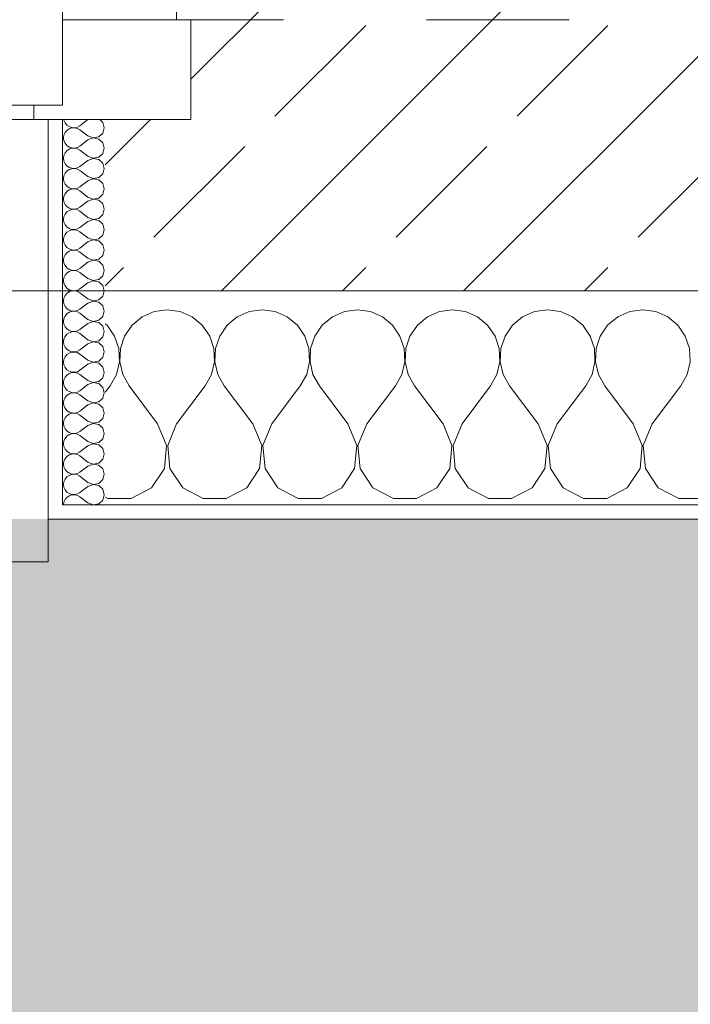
# Model space of a CAD drawing. Header units: metres. Extents: x -3.6 to 90.7, y -11.1 to 18.
# Tile 563 of 656: x 53.83 to 54.3, y -0.495 to 0.195. Entities that reach past the tile are written whole.
import ezdxf

# ---------------------------------------------------------------- set-up
doc = ezdxf.new("R2010")
doc.units = ezdxf.units.M
doc.header["$MEASUREMENT"] = 0
doc.linetypes.add('Strichlinie eng', pattern=[0.115, 0.075, -0.04])
doc.linetypes.add('Untersicht', pattern=[0.1, 0.075, -0.025])
for name, color, linetype in [('152 - Bemaßung_ Beschriftung.Ausbau', 7, 'Continuous'), ('302 - Elemente.Schraffur', 7, 'Continuous'), ('603 - Struktur.Bodenplatte_ Decke Roh', 7, 'Continuous'), ('604 - Struktur.Wand Aussen', 7, 'Continuous'), ('Neubau_653 - Abdeckung.TB Verkofferung', 7, 'Continuous')]:
    doc.layers.add(name, color=color, linetype=linetype)
doc.styles.add('ERSTELLTER_STIL_2', font='txt')
doc.dimstyles.new('ERSTELLTER_STIL__1', dxfattribs={"dimtxt": 0.1, "dimasz": 0.0532, "dimexe": 0.18, "dimexo": 0.0625, "dimgap": 0, "dimtad": 1, "dimzin": 0, "dimdsep": 46, "dimtxsty": 'ERSTELLTER_STIL_2', "dimblk": 'ARROWHEAD_2', "dimblk1": 'ARROWHEAD_2', "dimblk2": 'ARROWHEAD_2', "dimcen": 0.09, "dimse1": 1, "dimse2": 1, "dimclrd": 7, "dimclre": 7, "dimclrt": 7, "dimazin": 0, "dimtfac": 1, "dimtdec": 4, "dimtmove": 0, "dimatfit": 3, "dimfxl": 1, "dimtolj": 1, "dimtzin": 0, "dimarcsym": 0})
doc.dimstyles.new('ERSTELLTER_STIL__2', dxfattribs={"dimtxt": 0.1, "dimasz": 0.0532, "dimexe": 0.18, "dimexo": 0.0625, "dimgap": 0, "dimtad": 1, "dimzin": 0, "dimdsep": 46, "dimtxsty": 'ERSTELLTER_STIL_2', "dimblk": 'ARROWHEAD_2', "dimblk1": 'ARROWHEAD_2', "dimblk2": 'ARROWHEAD_2', "dimcen": 0.09, "dimse1": 1, "dimse2": 1, "dimclrd": 7, "dimclre": 7, "dimclrt": 7, "dimazin": 0, "dimtfac": 1, "dimtdec": 4, "dimtmove": 2, "dimatfit": 3, "dimfxl": 1, "dimtolj": 1, "dimtzin": 0, "dimarcsym": 0})
doc.dimstyles.new('ERSTELLTER_STIL__3', dxfattribs={"dimtxt": 0.1, "dimasz": 0.0532, "dimexe": 0.18, "dimexo": 0.0625, "dimgap": 0, "dimtad": 1, "dimtih": 1, "dimtoh": 1, "dimzin": 0, "dimdsep": 46, "dimtxsty": 'ERSTELLTER_STIL_2', "dimblk": 'ARROWHEAD_2', "dimblk1": 'ARROWHEAD_2', "dimblk2": 'ARROWHEAD_2', "dimcen": 0.09, "dimse1": 1, "dimse2": 1, "dimclrd": 7, "dimclre": 7, "dimclrt": 7, "dimazin": 0, "dimtfac": 1, "dimtdec": 4, "dimtmove": 0, "dimatfit": 3, "dimfxl": 1, "dimtolj": 1, "dimtzin": 0, "dimarcsym": 0})
pattern_1 = [(0, (0, 0), (0, 0.08660254), [0, -0.05]), (0, (0.025, 0.0433), (0, 0.08660254), [0, -0.05])]

# ---------------------------------------------------------------- blocks, each defined once
blk = doc.blocks.new('*X87')
at = {"layer": '604 - Struktur.Wand Aussen', "color": 7, "linetype": 'Continuous', "lineweight": 5}
for p, q in [((53.91581, -0.01331), (53.90873, -0.01918)), ((53.92422, -0.0096), (53.91581, -0.01331)), ((53.93333, -0.00833), (53.92422, -0.0096)), ((53.94244, -0.0096), (53.93333, -0.00833)), ((53.95086, -0.01331), (53.94244, -0.0096)), ((53.95794, -0.01918), (53.95086, -0.01331)), ((53.98248, -0.01331), (53.97539, -0.01918)), ((53.99089, -0.0096), (53.98248, -0.01331)), ((54, -0.00833), (53.99089, -0.0096)), ((54.00911, -0.0096), (54, -0.00833)), ((54.01752, -0.01331), (54.00911, -0.0096)), ((54.02461, -0.01918), (54.01752, -0.01331)), ((54.04914, -0.01331), (54.04206, -0.01918)), ((54.05756, -0.0096), (54.04914, -0.01331)), ((54.06667, -0.00833), (54.05756, -0.0096)), ((54.07578, -0.0096), (54.06667, -0.00833)), ((54.08419, -0.01331), (54.07578, -0.0096)), ((54.09127, -0.01918), (54.08419, -0.01331)), ((54.11581, -0.01331), (54.10873, -0.01918)), ((54.12422, -0.0096), (54.11581, -0.01331)), ((54.13333, -0.00833), (54.12422, -0.0096)), ((54.14244, -0.0096), (54.13333, -0.00833)), ((54.15086, -0.01331), (54.14244, -0.0096)), ((54.15794, -0.01918), (54.15086, -0.01331)), ((54.18248, -0.01331), (54.17539, -0.01918)), ((54.19089, -0.0096), (54.18248, -0.01331)), ((54.2, -0.00833), (54.19089, -0.0096)), ((54.20911, -0.0096), (54.2, -0.00833)), ((54.21752, -0.01331), (54.20911, -0.0096)), ((54.22461, -0.01918), (54.21752, -0.01331)), ((54.24914, -0.01331), (54.24206, -0.01918)), ((54.25756, -0.0096), (54.24914, -0.01331)), ((54.26667, -0.00833), (54.25756, -0.0096)), ((54.27578, -0.0096), (54.26667, -0.00833)), ((54.28419, -0.01331), (54.27578, -0.0096)), ((54.29127, -0.01918), (54.28419, -0.01331)), ((53.89127, -0.01918), (53.89, -0.01813)), ((53.89648, -0.02676), (53.89127, -0.01918)), ((53.90873, -0.01918), (53.90352, -0.02676)), ((53.96315, -0.02676), (53.95794, -0.01918)), ((53.97539, -0.01918), (53.97019, -0.02676)), ((54.02981, -0.02676), (54.02461, -0.01918)), ((54.04206, -0.01918), (54.03685, -0.02676)), ((54.09648, -0.02676), (54.09127, -0.01918)), ((54.10873, -0.01918), (54.10352, -0.02676)), ((54.16315, -0.02676), (54.15794, -0.01918)), ((54.17539, -0.01918), (54.17019, -0.02676)), ((54.22981, -0.02676), (54.22461, -0.01918)), ((54.24206, -0.01918), (54.23685, -0.02676)), ((54.29648, -0.02676), (54.29127, -0.01918)), ((53.89942, -0.03547), (53.89648, -0.02676)), ((53.90352, -0.02676), (53.90058, -0.03547)), ((53.96609, -0.03547), (53.96315, -0.02676)), ((53.97019, -0.02676), (53.96725, -0.03547)), ((54.03275, -0.03547), (54.02981, -0.02676)), ((54.03685, -0.02676), (54.03391, -0.03547)), ((54.09942, -0.03547), (54.09648, -0.02676)), ((54.10352, -0.02676), (54.10058, -0.03547)), ((54.16609, -0.03547), (54.16315, -0.02676)), ((54.17019, -0.02676), (54.16725, -0.03547)), ((54.23275, -0.03547), (54.22981, -0.02676)), ((54.23685, -0.02676), (54.23391, -0.03547)), ((54.29942, -0.03547), (54.29648, -0.02676)), ((53.89987, -0.04466), (53.89942, -0.03547)), ((53.90058, -0.03547), (53.90013, -0.04466)), ((53.96653, -0.04466), (53.96609, -0.03547)), ((53.96725, -0.03547), (53.9668, -0.04466)), ((54.0332, -0.04466), (54.03275, -0.03547)), ((54.03391, -0.03547), (54.03347, -0.04466)), ((54.09987, -0.04466), (54.09942, -0.03547)), ((54.10058, -0.03547), (54.10013, -0.04466)), ((54.16653, -0.04466), (54.16609, -0.03547)), ((54.16725, -0.03547), (54.1668, -0.04466)), ((54.2332, -0.04466), (54.23275, -0.03547)), ((54.23391, -0.03547), (54.23347, -0.04466)), ((54.29987, -0.04466), (54.29942, -0.03547)), ((53.89778, -0.05362), (53.89987, -0.04466)), ((53.90013, -0.04466), (53.90222, -0.05362)), ((53.96445, -0.05362), (53.96653, -0.04466)), ((53.9668, -0.04466), (53.96888, -0.05362)), ((54.03112, -0.05362), (54.0332, -0.04466)), ((54.03347, -0.04466), (54.03555, -0.05362)), ((54.09778, -0.05362), (54.09987, -0.04466)), ((54.10013, -0.04466), (54.10222, -0.05362)), ((54.16445, -0.05362), (54.16653, -0.04466)), ((54.1668, -0.04466), (54.16888, -0.05362)), ((54.23112, -0.05362), (54.2332, -0.04466)), ((54.23347, -0.04466), (54.23555, -0.05362)), ((54.29778, -0.05362), (54.29987, -0.04466)), ((53.89333, -0.06167), (53.89778, -0.05362)), ((53.90222, -0.05362), (53.90667, -0.06167)), ((53.96, -0.06167), (53.96445, -0.05362)), ((53.96888, -0.05362), (53.97333, -0.06167)), ((54.02667, -0.06167), (54.03112, -0.05362)), ((54.03555, -0.05362), (54.04, -0.06167)), ((54.09333, -0.06167), (54.09778, -0.05362)), ((54.10222, -0.05362), (54.10667, -0.06167)), ((54.16, -0.06167), (54.16445, -0.05362)), ((54.16888, -0.05362), (54.17333, -0.06167)), ((54.22667, -0.06167), (54.23112, -0.05362)), ((54.23555, -0.05362), (54.24, -0.06167)), ((54.29333, -0.06167), (54.29778, -0.05362)), ((53.89, -0.06611), (53.89333, -0.06167)), ((53.92667, -0.08833), (53.90667, -0.06167)), ((53.94, -0.08833), (53.96, -0.06167)), ((53.99333, -0.08833), (53.97333, -0.06167)), ((54.00667, -0.08833), (54.02667, -0.06167)), ((54.06, -0.08833), (54.04, -0.06167)), ((54.07333, -0.08833), (54.09333, -0.06167)), ((54.12667, -0.08833), (54.10667, -0.06167)), ((54.14, -0.08833), (54.16, -0.06167)), ((54.19333, -0.08833), (54.17333, -0.06167)), ((54.20667, -0.08833), (54.22667, -0.06167)), ((54.26, -0.08833), (54.24, -0.06167)), ((54.27333, -0.08833), (54.29333, -0.06167)), ((53.93295, -0.1033), (53.92667, -0.08833)), ((53.94, -0.08833), (53.93371, -0.1033)), ((53.99962, -0.1033), (53.99333, -0.08833)), ((54.00667, -0.08833), (54.00038, -0.1033)), ((54.06629, -0.1033), (54.06, -0.08833)), ((54.07333, -0.08833), (54.06705, -0.1033)), ((54.13295, -0.1033), (54.12667, -0.08833)), ((54.14, -0.08833), (54.13371, -0.1033)), ((54.19962, -0.1033), (54.19333, -0.08833)), ((54.20667, -0.08833), (54.20038, -0.1033)), ((54.26629, -0.1033), (54.26, -0.08833)), ((54.27333, -0.08833), (54.26705, -0.1033)), ((53.93142, -0.11947), (53.93295, -0.1033)), ((53.93371, -0.1033), (53.93525, -0.11947)), ((53.99808, -0.11947), (53.99962, -0.1033)), ((54.00038, -0.1033), (54.00192, -0.11947)), ((54.06475, -0.11947), (54.06629, -0.1033)), ((54.06705, -0.1033), (54.06858, -0.11947)), ((54.13142, -0.11947), (54.13295, -0.1033)), ((54.13371, -0.1033), (54.13525, -0.11947)), ((54.19808, -0.11947), (54.19962, -0.1033)), ((54.20038, -0.1033), (54.20192, -0.11947)), ((54.26475, -0.11947), (54.26629, -0.1033)), ((54.26705, -0.1033), (54.26858, -0.11947)), ((53.92243, -0.13299), (53.93142, -0.11947)), ((53.93525, -0.11947), (53.94424, -0.13299)), ((53.9891, -0.13299), (53.99808, -0.11947)), ((54.00192, -0.11947), (54.0109, -0.13299)), ((54.05576, -0.13299), (54.06475, -0.11947)), ((54.06858, -0.11947), (54.07757, -0.13299)), ((54.12243, -0.13299), (54.13142, -0.11947)), ((54.13525, -0.11947), (54.14424, -0.13299)), ((54.1891, -0.13299), (54.19808, -0.11947)), ((54.20192, -0.11947), (54.2109, -0.13299)), ((54.25576, -0.13299), (54.26475, -0.11947)), ((54.26858, -0.11947), (54.27757, -0.13299)), ((53.90812, -0.14066), (53.92243, -0.13299)), ((53.94424, -0.13299), (53.95855, -0.14066)), ((53.97479, -0.14066), (53.9891, -0.13299)), ((54.0109, -0.13299), (54.02521, -0.14066)), ((54.04145, -0.14066), (54.05576, -0.13299)), ((54.07757, -0.13299), (54.09188, -0.14066)), ((54.10812, -0.14066), (54.12243, -0.13299)), ((54.14424, -0.13299), (54.15855, -0.14066)), ((54.17479, -0.14066), (54.1891, -0.13299)), ((54.2109, -0.13299), (54.22521, -0.14066)), ((54.24145, -0.14066), (54.25576, -0.13299)), ((54.27757, -0.13299), (54.29188, -0.14066)), ((53.89, -0.13965), (53.89188, -0.14066)), ((53.89188, -0.14066), (53.90812, -0.14066)), ((53.95855, -0.14066), (53.97479, -0.14066)), ((54.02521, -0.14066), (54.04145, -0.14066)), ((54.09188, -0.14066), (54.10812, -0.14066)), ((54.15855, -0.14066), (54.17479, -0.14066)), ((54.22521, -0.14066), (54.24145, -0.14066)), ((54.29188, -0.14066), (54.30812, -0.14066))]:
    blk.add_line(p, q, dxfattribs=at)
blk = doc.blocks.new('*X120')
at = {"layer": '604 - Struktur.Wand Aussen', "color": 7, "linetype": 'Continuous', "lineweight": 5}
for p, q in [((53.86091, 0.125), (53.86099, 0.12448)), ((53.86099, 0.12448), (53.86178, 0.12267)), ((53.87786, 0.125), (53.87214, 0.12071)), ((53.88822, 0.12304), (53.88608, 0.125)), ((53.86178, 0.12267), (53.86304, 0.12116)), ((53.86304, 0.11742), (53.86178, 0.1159)), ((53.86304, 0.12116), (53.86466, 0.12004)), ((53.86466, 0.11853), (53.86304, 0.11742)), ((53.86466, 0.12004), (53.86653, 0.11941)), ((53.86653, 0.11916), (53.86466, 0.11853)), ((53.86653, 0.11941), (53.8685, 0.11931)), ((53.8685, 0.11926), (53.86653, 0.11916)), ((53.8685, 0.11931), (53.87042, 0.11976)), ((53.87042, 0.11881), (53.8685, 0.11926)), ((53.87042, 0.11976), (53.87214, 0.12071)), ((53.87214, 0.11786), (53.87042, 0.11881)), ((53.87786, 0.11357), (53.87214, 0.11786)), ((53.88929, 0.11929), (53.88822, 0.12304)), ((53.88822, 0.11553), (53.88929, 0.11929)), ((53.86099, 0.11409), (53.86071, 0.11214)), ((53.86071, 0.11214), (53.86099, 0.11019)), ((53.86178, 0.1159), (53.86099, 0.11409)), ((53.87786, 0.11071), (53.87214, 0.10643)), ((53.87786, 0.11357), (53.8815, 0.11217)), ((53.8815, 0.11211), (53.87786, 0.11071)), ((53.8815, 0.11217), (53.88534, 0.1129)), ((53.88534, 0.11139), (53.8815, 0.11211)), ((53.88534, 0.1129), (53.88822, 0.11553)), ((53.88822, 0.10876), (53.88534, 0.11139)), ((53.86099, 0.11019), (53.86178, 0.10839)), ((53.86178, 0.10839), (53.86304, 0.10687)), ((53.86304, 0.10687), (53.86466, 0.10575)), ((53.86466, 0.10425), (53.86304, 0.10313)), ((53.86466, 0.10575), (53.86653, 0.10512)), ((53.86653, 0.10488), (53.86466, 0.10425)), ((53.86653, 0.10512), (53.8685, 0.10503)), ((53.8685, 0.10497), (53.86653, 0.10488)), ((53.8685, 0.10503), (53.87042, 0.10547)), ((53.87042, 0.10453), (53.8685, 0.10497)), ((53.87042, 0.10547), (53.87214, 0.10643)), ((53.87214, 0.10357), (53.87042, 0.10453)), ((53.87786, 0.09929), (53.87214, 0.10357)), ((53.88929, 0.105), (53.88822, 0.10876)), ((53.88822, 0.10124), (53.88929, 0.105)), ((53.86099, 0.09981), (53.86071, 0.09786)), ((53.86071, 0.09786), (53.86099, 0.09591)), ((53.86178, 0.10161), (53.86099, 0.09981)), ((53.86304, 0.10313), (53.86178, 0.10161)), ((53.87786, 0.09929), (53.8815, 0.09789)), ((53.8815, 0.09783), (53.87786, 0.09643)), ((53.8815, 0.09789), (53.88534, 0.09861)), ((53.88534, 0.0971), (53.8815, 0.09783)), ((53.88534, 0.09861), (53.88822, 0.10124)), ((53.88822, 0.09447), (53.88534, 0.0971)), ((53.86099, 0.09591), (53.86178, 0.0941)), ((53.86178, 0.0941), (53.86304, 0.09258)), ((53.86304, 0.09258), (53.86466, 0.09147)), ((53.86466, 0.08996), (53.86304, 0.08884)), ((53.86466, 0.09147), (53.86653, 0.09084)), ((53.86653, 0.09059), (53.86466, 0.08996)), ((53.86653, 0.09084), (53.8685, 0.09074)), ((53.8685, 0.09069), (53.86653, 0.09059)), ((53.8685, 0.09074), (53.87042, 0.09119)), ((53.87042, 0.09024), (53.8685, 0.09069)), ((53.87042, 0.09119), (53.87214, 0.09214)), ((53.87214, 0.08929), (53.87042, 0.09024)), ((53.87786, 0.09643), (53.87214, 0.09214)), ((53.88929, 0.09071), (53.88822, 0.09447)), ((53.88822, 0.08696), (53.88929, 0.09071)), ((53.86099, 0.08552), (53.86071, 0.08357)), ((53.86071, 0.08357), (53.86099, 0.08162)), ((53.86178, 0.08733), (53.86099, 0.08552)), ((53.86304, 0.08884), (53.86178, 0.08733)), ((53.87786, 0.085), (53.87214, 0.08929)), ((53.87786, 0.085), (53.8815, 0.0836)), ((53.8815, 0.08354), (53.87786, 0.08214)), ((53.8815, 0.0836), (53.88534, 0.08433)), ((53.88534, 0.08282), (53.8815, 0.08354)), ((53.88534, 0.08433), (53.88822, 0.08696)), ((53.88822, 0.08018), (53.88534, 0.08282)), ((53.86099, 0.08162), (53.86178, 0.07982)), ((53.86178, 0.07982), (53.86304, 0.0783)), ((53.86304, 0.0783), (53.86466, 0.07718)), ((53.86466, 0.07718), (53.86653, 0.07655)), ((53.86653, 0.0763), (53.86466, 0.07567)), ((53.86653, 0.07655), (53.8685, 0.07646)), ((53.8685, 0.0764), (53.86653, 0.0763)), ((53.8685, 0.07646), (53.87042, 0.0769)), ((53.87042, 0.07595), (53.8685, 0.0764)), ((53.87042, 0.0769), (53.87214, 0.07786)), ((53.87214, 0.075), (53.87042, 0.07595)), ((53.87786, 0.08214), (53.87214, 0.07786)), ((53.88929, 0.07643), (53.88822, 0.08018)), ((53.88822, 0.07267), (53.88929, 0.07643)), ((53.86099, 0.07124), (53.86071, 0.06929)), ((53.86071, 0.06929), (53.86099, 0.06733)), ((53.86178, 0.07304), (53.86099, 0.07124)), ((53.86304, 0.07456), (53.86178, 0.07304)), ((53.86466, 0.07567), (53.86304, 0.07456)), ((53.87786, 0.07071), (53.87214, 0.075)), ((53.87786, 0.07071), (53.8815, 0.06931)), ((53.8815, 0.06926), (53.87786, 0.06786)), ((53.8815, 0.06931), (53.88534, 0.07004)), ((53.88534, 0.06853), (53.8815, 0.06926)), ((53.88534, 0.07004), (53.88822, 0.07267)), ((53.86099, 0.06733), (53.86178, 0.06553)), ((53.86178, 0.06553), (53.86304, 0.06401)), ((53.86304, 0.06401), (53.86466, 0.0629)), ((53.86466, 0.0629), (53.86653, 0.06227)), ((53.86653, 0.06227), (53.8685, 0.06217)), ((53.8685, 0.06211), (53.86653, 0.06202)), ((53.8685, 0.06217), (53.87042, 0.06262)), ((53.87042, 0.06167), (53.8685, 0.06211)), ((53.87042, 0.06262), (53.87214, 0.06357)), ((53.87786, 0.06786), (53.87214, 0.06357)), ((53.88822, 0.0659), (53.88534, 0.06853)), ((53.88929, 0.06214), (53.88822, 0.0659)), ((53.88822, 0.05839), (53.88929, 0.06214)), ((53.86099, 0.05695), (53.86071, 0.055)), ((53.86178, 0.05876), (53.86099, 0.05695)), ((53.86304, 0.06027), (53.86178, 0.05876)), ((53.86466, 0.06139), (53.86304, 0.06027)), ((53.86653, 0.06202), (53.86466, 0.06139)), ((53.87214, 0.06071), (53.87042, 0.06167)), ((53.87786, 0.05643), (53.87214, 0.06071)), ((53.87786, 0.05643), (53.8815, 0.05503)), ((53.8815, 0.05503), (53.88534, 0.05575)), ((53.88534, 0.05575), (53.88822, 0.05839)), ((53.86071, 0.055), (53.86099, 0.05305)), ((53.86099, 0.05305), (53.86178, 0.05124)), ((53.86178, 0.05124), (53.86304, 0.04973)), ((53.86304, 0.04973), (53.86466, 0.04861)), ((53.86466, 0.04861), (53.86653, 0.04798)), ((53.8685, 0.04789), (53.87042, 0.04833)), ((53.87042, 0.04833), (53.87214, 0.04929)), ((53.87786, 0.05357), (53.87214, 0.04929)), ((53.8815, 0.05497), (53.87786, 0.05357)), ((53.88534, 0.05425), (53.8815, 0.05497)), ((53.88822, 0.05161), (53.88534, 0.05425)), ((53.88929, 0.04786), (53.88822, 0.05161)), ((53.86099, 0.04267), (53.86071, 0.04071)), ((53.86178, 0.04447), (53.86099, 0.04267)), ((53.86304, 0.04599), (53.86178, 0.04447)), ((53.86466, 0.0471), (53.86304, 0.04599)), ((53.86653, 0.04773), (53.86466, 0.0471)), ((53.86653, 0.04798), (53.8685, 0.04789)), ((53.8685, 0.04783), (53.86653, 0.04773)), ((53.87042, 0.04738), (53.8685, 0.04783)), ((53.87214, 0.04643), (53.87042, 0.04738)), ((53.87786, 0.04214), (53.87214, 0.04643)), ((53.87786, 0.04214), (53.8815, 0.04074)), ((53.8815, 0.04074), (53.88534, 0.04147)), ((53.88534, 0.04147), (53.88822, 0.0441)), ((53.88822, 0.0441), (53.88929, 0.04786)), ((53.86071, 0.04071), (53.86099, 0.03876)), ((53.86099, 0.03876), (53.86178, 0.03696)), ((53.86178, 0.03696), (53.86304, 0.03544)), ((53.86304, 0.03544), (53.86466, 0.03433)), ((53.87042, 0.03405), (53.87214, 0.035)), ((53.87786, 0.03929), (53.87214, 0.035)), ((53.8815, 0.04069), (53.87786, 0.03929)), ((53.88534, 0.03996), (53.8815, 0.04069)), ((53.88822, 0.03733), (53.88534, 0.03996)), ((53.88929, 0.03357), (53.88822, 0.03733)), ((53.86099, 0.02838), (53.86071, 0.02643)), ((53.86178, 0.03018), (53.86099, 0.02838)), ((53.86304, 0.0317), (53.86178, 0.03018)), ((53.86466, 0.03282), (53.86304, 0.0317)), ((53.86466, 0.03433), (53.86653, 0.0337)), ((53.86653, 0.03345), (53.86466, 0.03282)), ((53.86653, 0.0337), (53.8685, 0.0336)), ((53.8685, 0.03354), (53.86653, 0.03345)), ((53.8685, 0.0336), (53.87042, 0.03405)), ((53.87042, 0.0331), (53.8685, 0.03354)), ((53.87214, 0.03214), (53.87042, 0.0331)), ((53.87786, 0.02786), (53.87214, 0.03214)), ((53.87786, 0.02786), (53.8815, 0.02646)), ((53.88534, 0.02718), (53.88822, 0.02982)), ((53.88822, 0.02982), (53.88929, 0.03357)), ((53.86071, 0.02643), (53.86099, 0.02448)), ((53.86099, 0.02448), (53.86178, 0.02267)), ((53.86178, 0.02267), (53.86304, 0.02116)), ((53.86304, 0.02116), (53.86466, 0.02004)), ((53.87042, 0.01976), (53.87214, 0.02071)), ((53.87786, 0.025), (53.87214, 0.02071)), ((53.8815, 0.0264), (53.87786, 0.025)), ((53.8815, 0.02646), (53.88534, 0.02718)), ((53.88534, 0.02567), (53.8815, 0.0264)), ((53.88822, 0.02304), (53.88534, 0.02567)), ((53.88929, 0.01929), (53.88822, 0.02304)), ((53.86099, 0.01409), (53.86071, 0.01214)), ((53.86178, 0.0159), (53.86099, 0.01409)), ((53.86304, 0.01742), (53.86178, 0.0159)), ((53.86466, 0.01853), (53.86304, 0.01742)), ((53.86466, 0.02004), (53.86653, 0.01941)), ((53.86653, 0.01916), (53.86466, 0.01853)), ((53.86653, 0.01941), (53.8685, 0.01931)), ((53.8685, 0.01926), (53.86653, 0.01916)), ((53.8685, 0.01931), (53.87042, 0.01976)), ((53.87042, 0.01881), (53.8685, 0.01926)), ((53.87214, 0.01786), (53.87042, 0.01881)), ((53.87786, 0.01357), (53.87214, 0.01786)), ((53.88534, 0.0129), (53.88822, 0.01553)), ((53.88822, 0.01553), (53.88929, 0.01929)), ((53.86071, 0.01214), (53.86099, 0.01019)), ((53.86099, 0.01019), (53.86178, 0.00839)), ((53.86178, 0.00839), (53.86304, 0.00687)), ((53.87786, 0.01071), (53.87214, 0.00643)), ((53.87786, 0.01357), (53.8815, 0.01217)), ((53.8815, 0.01211), (53.87786, 0.01071)), ((53.8815, 0.01217), (53.88534, 0.0129)), ((53.88534, 0.01139), (53.8815, 0.01211)), ((53.88822, 0.00876), (53.88534, 0.01139)), ((53.88929, 0.005), (53.88822, 0.00876)), ((53.86178, 0.00161), (53.86099, -0.00019)), ((53.86304, 0.00313), (53.86178, 0.00161)), ((53.86304, 0.00687), (53.86466, 0.00575)), ((53.86466, 0.00425), (53.86304, 0.00313)), ((53.86466, 0.00575), (53.86653, 0.00512)), ((53.86653, 0.00488), (53.86466, 0.00425)), ((53.86653, 0.00512), (53.8685, 0.00503)), ((53.8685, 0.00497), (53.86653, 0.00488)), ((53.8685, 0.00503), (53.87042, 0.00547)), ((53.87042, 0.00453), (53.8685, 0.00497)), ((53.87042, 0.00547), (53.87214, 0.00643)), ((53.87214, 0.00357), (53.87042, 0.00453)), ((53.87786, -0.00071), (53.87214, 0.00357)), ((53.88534, -0.00139), (53.88822, 0.00124)), ((53.88822, 0.00124), (53.88929, 0.005)), ((53.86099, -0.00019), (53.86071, -0.00214)), ((53.86071, -0.00214), (53.86099, -0.00409)), ((53.86099, -0.00409), (53.86178, -0.0059)), ((53.86178, -0.0059), (53.86304, -0.00742)), ((53.87786, -0.00357), (53.87214, -0.00786)), ((53.87786, -0.00071), (53.8815, -0.00211)), ((53.8815, -0.00217), (53.87786, -0.00357)), ((53.8815, -0.00211), (53.88534, -0.00139)), ((53.88534, -0.0029), (53.8815, -0.00217)), ((53.88822, -0.00553), (53.88534, -0.0029)), ((53.88929, -0.00929), (53.88822, -0.00553)), ((53.86178, -0.01267), (53.86099, -0.01448)), ((53.86304, -0.01116), (53.86178, -0.01267)), ((53.86304, -0.00742), (53.86466, -0.00853)), ((53.86466, -0.01004), (53.86304, -0.01116)), ((53.86466, -0.00853), (53.86653, -0.00916)), ((53.86653, -0.00941), (53.86466, -0.01004)), ((53.86653, -0.00916), (53.8685, -0.00926)), ((53.8685, -0.00931), (53.86653, -0.00941)), ((53.8685, -0.00926), (53.87042, -0.00881)), ((53.87042, -0.00976), (53.8685, -0.00931)), ((53.87042, -0.00881), (53.87214, -0.00786)), ((53.87214, -0.01071), (53.87042, -0.00976)), ((53.87786, -0.015), (53.87214, -0.01071)), ((53.88534, -0.01567), (53.88822, -0.01304)), ((53.88822, -0.01304), (53.88929, -0.00929)), ((53.86099, -0.01448), (53.86071, -0.01643)), ((53.86071, -0.01643), (53.86099, -0.01838)), ((53.86099, -0.01838), (53.86178, -0.02018)), ((53.86178, -0.02018), (53.86304, -0.0217)), ((53.87786, -0.01786), (53.87214, -0.02214)), ((53.87786, -0.015), (53.8815, -0.0164)), ((53.8815, -0.01646), (53.87786, -0.01786)), ((53.8815, -0.0164), (53.88534, -0.01567)), ((53.88534, -0.01718), (53.8815, -0.01646)), ((53.88822, -0.01982), (53.88534, -0.01718)), ((53.88929, -0.02357), (53.88822, -0.01982)), ((53.86178, -0.02696), (53.86099, -0.02876)), ((53.86304, -0.02544), (53.86178, -0.02696)), ((53.86304, -0.0217), (53.86466, -0.02282)), ((53.86466, -0.02433), (53.86304, -0.02544)), ((53.86466, -0.02282), (53.86653, -0.02345)), ((53.86653, -0.0237), (53.86466, -0.02433)), ((53.86653, -0.02345), (53.8685, -0.02354)), ((53.8685, -0.0236), (53.86653, -0.0237)), ((53.8685, -0.02354), (53.87042, -0.0231)), ((53.87042, -0.02405), (53.8685, -0.0236)), ((53.87042, -0.0231), (53.87214, -0.02214)), ((53.87214, -0.025), (53.87042, -0.02405)), ((53.87786, -0.02929), (53.87214, -0.025)), ((53.88534, -0.02996), (53.88822, -0.02733)), ((53.88822, -0.02733), (53.88929, -0.02357)), ((53.86099, -0.02876), (53.86071, -0.03071)), ((53.86071, -0.03071), (53.86099, -0.03267)), ((53.86099, -0.03267), (53.86178, -0.03447)), ((53.86178, -0.03447), (53.86304, -0.03599)), ((53.87786, -0.03214), (53.87214, -0.03643)), ((53.87786, -0.02929), (53.8815, -0.03069)), ((53.8815, -0.03074), (53.87786, -0.03214)), ((53.8815, -0.03069), (53.88534, -0.02996)), ((53.88534, -0.03147), (53.8815, -0.03074)), ((53.88822, -0.0341), (53.88534, -0.03147)), ((53.88929, -0.03786), (53.88822, -0.0341)), ((53.86178, -0.04124), (53.86099, -0.04305)), ((53.86304, -0.03973), (53.86178, -0.04124)), ((53.86304, -0.03599), (53.86466, -0.0371)), ((53.86466, -0.03861), (53.86304, -0.03973)), ((53.86466, -0.0371), (53.86653, -0.03773)), ((53.86653, -0.03798), (53.86466, -0.03861)), ((53.86653, -0.03773), (53.8685, -0.03783)), ((53.8685, -0.03789), (53.86653, -0.03798)), ((53.8685, -0.03783), (53.87042, -0.03738)), ((53.87042, -0.03833), (53.8685, -0.03789)), ((53.87042, -0.03738), (53.87214, -0.03643)), ((53.87214, -0.03929), (53.87042, -0.03833)), ((53.87786, -0.04357), (53.87214, -0.03929)), ((53.88822, -0.04161), (53.88929, -0.03786)), ((53.86099, -0.04305), (53.86071, -0.045)), ((53.86071, -0.045), (53.86099, -0.04695)), ((53.86099, -0.04695), (53.86178, -0.04876)), ((53.87786, -0.04643), (53.87214, -0.05071)), ((53.87786, -0.04357), (53.8815, -0.04497)), ((53.8815, -0.04503), (53.87786, -0.04643)), ((53.8815, -0.04497), (53.88534, -0.04425)), ((53.88534, -0.04575), (53.8815, -0.04503)), ((53.88534, -0.04425), (53.88822, -0.04161)), ((53.88822, -0.04839), (53.88534, -0.04575)), ((53.86178, -0.04876), (53.86304, -0.05027)), ((53.86304, -0.05401), (53.86178, -0.05553)), ((53.86304, -0.05027), (53.86466, -0.05139)), ((53.86466, -0.0529), (53.86304, -0.05401)), ((53.86466, -0.05139), (53.86653, -0.05202)), ((53.86653, -0.05227), (53.86466, -0.0529)), ((53.86653, -0.05202), (53.8685, -0.05211)), ((53.8685, -0.05217), (53.86653, -0.05227)), ((53.8685, -0.05211), (53.87042, -0.05167)), ((53.87042, -0.05262), (53.8685, -0.05217)), ((53.87042, -0.05167), (53.87214, -0.05071)), ((53.87214, -0.05357), (53.87042, -0.05262)), ((53.87786, -0.05786), (53.87214, -0.05357)), ((53.88929, -0.05214), (53.88822, -0.04839)), ((53.88822, -0.0559), (53.88929, -0.05214)), ((53.86099, -0.05733), (53.86071, -0.05929)), ((53.86071, -0.05929), (53.86099, -0.06124)), ((53.86178, -0.05553), (53.86099, -0.05733)), ((53.86099, -0.06124), (53.86178, -0.06304)), ((53.87786, -0.06071), (53.87214, -0.065)), ((53.87786, -0.05786), (53.8815, -0.05926)), ((53.8815, -0.05931), (53.87786, -0.06071)), ((53.8815, -0.05926), (53.88534, -0.05853)), ((53.88534, -0.06004), (53.8815, -0.05931)), ((53.88534, -0.05853), (53.88822, -0.0559)), ((53.88822, -0.06267), (53.88534, -0.06004)), ((53.86178, -0.06304), (53.86304, -0.06456)), ((53.86304, -0.0683), (53.86178, -0.06982)), ((53.86304, -0.06456), (53.86466, -0.06567)), ((53.86466, -0.06718), (53.86304, -0.0683)), ((53.86466, -0.06567), (53.86653, -0.0663)), ((53.86653, -0.06655), (53.86466, -0.06718)), ((53.86653, -0.0663), (53.8685, -0.0664)), ((53.8685, -0.06646), (53.86653, -0.06655)), ((53.8685, -0.0664), (53.87042, -0.06595)), ((53.87042, -0.0669), (53.8685, -0.06646)), ((53.87042, -0.06595), (53.87214, -0.065)), ((53.87214, -0.06786), (53.87042, -0.0669)), ((53.87786, -0.07214), (53.87214, -0.06786)), ((53.88929, -0.06643), (53.88822, -0.06267)), ((53.88822, -0.07018), (53.88929, -0.06643)), ((53.86099, -0.07162), (53.86071, -0.07357)), ((53.86071, -0.07357), (53.86099, -0.07552)), ((53.86178, -0.06982), (53.86099, -0.07162)), ((53.86099, -0.07552), (53.86178, -0.07733)), ((53.87786, -0.075), (53.87214, -0.07929)), ((53.87786, -0.07214), (53.8815, -0.07354)), ((53.8815, -0.0736), (53.87786, -0.075)), ((53.8815, -0.07354), (53.88534, -0.07282)), ((53.88534, -0.07433), (53.8815, -0.0736)), ((53.88534, -0.07282), (53.88822, -0.07018)), ((53.88822, -0.07696), (53.88534, -0.07433)), ((53.86178, -0.07733), (53.86304, -0.07884)), ((53.86304, -0.08258), (53.86178, -0.0841)), ((53.86304, -0.07884), (53.86466, -0.07996)), ((53.86466, -0.08147), (53.86304, -0.08258)), ((53.86466, -0.07996), (53.86653, -0.08059)), ((53.86653, -0.08084), (53.86466, -0.08147)), ((53.86653, -0.08059), (53.8685, -0.08069)), ((53.8685, -0.08074), (53.86653, -0.08084)), ((53.8685, -0.08069), (53.87042, -0.08024)), ((53.87042, -0.08119), (53.8685, -0.08074)), ((53.87042, -0.08024), (53.87214, -0.07929)), ((53.87214, -0.08214), (53.87042, -0.08119)), ((53.87786, -0.08643), (53.87214, -0.08214)), ((53.88929, -0.08071), (53.88822, -0.07696)), ((53.88822, -0.08447), (53.88929, -0.08071)), ((53.86099, -0.08591), (53.86071, -0.08786)), ((53.86071, -0.08786), (53.86099, -0.08981)), ((53.86178, -0.0841), (53.86099, -0.08591)), ((53.87786, -0.08929), (53.87214, -0.09357)), ((53.87786, -0.08643), (53.8815, -0.08783)), ((53.8815, -0.08789), (53.87786, -0.08929)), ((53.8815, -0.08783), (53.88534, -0.0871)), ((53.88534, -0.08861), (53.8815, -0.08789)), ((53.88534, -0.0871), (53.88822, -0.08447)), ((53.88822, -0.09124), (53.88534, -0.08861)), ((53.86099, -0.08981), (53.86178, -0.09161)), ((53.86178, -0.09161), (53.86304, -0.09313)), ((53.86304, -0.09313), (53.86466, -0.09425)), ((53.86466, -0.09575), (53.86304, -0.09687)), ((53.86466, -0.09425), (53.86653, -0.09488)), ((53.86653, -0.09512), (53.86466, -0.09575)), ((53.86653, -0.09488), (53.8685, -0.09497)), ((53.8685, -0.09503), (53.86653, -0.09512)), ((53.8685, -0.09497), (53.87042, -0.09453)), ((53.87042, -0.09547), (53.8685, -0.09503)), ((53.87042, -0.09453), (53.87214, -0.09357)), ((53.87214, -0.09643), (53.87042, -0.09547)), ((53.87786, -0.10071), (53.87214, -0.09643)), ((53.88929, -0.095), (53.88822, -0.09124)), ((53.88822, -0.09876), (53.88929, -0.095)), ((53.86099, -0.10019), (53.86071, -0.10214)), ((53.86071, -0.10214), (53.86099, -0.10409)), ((53.86178, -0.09839), (53.86099, -0.10019)), ((53.86304, -0.09687), (53.86178, -0.09839)), ((53.87786, -0.10071), (53.8815, -0.10211)), ((53.8815, -0.10217), (53.87786, -0.10357)), ((53.8815, -0.10211), (53.88534, -0.10139)), ((53.88534, -0.1029), (53.8815, -0.10217)), ((53.88534, -0.10139), (53.88822, -0.09876)), ((53.88822, -0.10553), (53.88534, -0.1029)), ((53.86099, -0.10409), (53.86178, -0.1059)), ((53.86178, -0.1059), (53.86304, -0.10742)), ((53.86304, -0.10742), (53.86466, -0.10853)), ((53.86466, -0.11004), (53.86304, -0.11116)), ((53.86466, -0.10853), (53.86653, -0.10916)), ((53.86653, -0.10941), (53.86466, -0.11004)), ((53.86653, -0.10916), (53.8685, -0.10926)), ((53.8685, -0.10931), (53.86653, -0.10941)), ((53.8685, -0.10926), (53.87042, -0.10881)), ((53.87042, -0.10976), (53.8685, -0.10931)), ((53.87042, -0.10881), (53.87214, -0.10786)), ((53.87214, -0.11071), (53.87042, -0.10976)), ((53.87786, -0.10357), (53.87214, -0.10786)), ((53.88929, -0.10929), (53.88822, -0.10553)), ((53.88822, -0.11304), (53.88929, -0.10929)), ((53.86099, -0.11448), (53.86071, -0.11643)), ((53.86071, -0.11643), (53.86099, -0.11838)), ((53.86178, -0.11267), (53.86099, -0.11448)), ((53.86304, -0.11116), (53.86178, -0.11267)), ((53.87786, -0.115), (53.87214, -0.11071)), ((53.87786, -0.115), (53.8815, -0.1164)), ((53.8815, -0.11646), (53.87786, -0.11786)), ((53.8815, -0.1164), (53.88534, -0.11567)), ((53.88534, -0.11718), (53.8815, -0.11646)), ((53.88534, -0.11567), (53.88822, -0.11304)), ((53.88822, -0.11982), (53.88534, -0.11718)), ((53.86099, -0.11838), (53.86178, -0.12018)), ((53.86178, -0.12018), (53.86304, -0.1217)), ((53.86304, -0.1217), (53.86466, -0.12282)), ((53.86466, -0.12282), (53.86653, -0.12345)), ((53.86653, -0.1237), (53.86466, -0.12433)), ((53.86653, -0.12345), (53.8685, -0.12354)), ((53.8685, -0.1236), (53.86653, -0.1237)), ((53.8685, -0.12354), (53.87042, -0.1231)), ((53.87042, -0.12405), (53.8685, -0.1236)), ((53.87042, -0.1231), (53.87214, -0.12214)), ((53.87214, -0.125), (53.87042, -0.12405)), ((53.87786, -0.11786), (53.87214, -0.12214)), ((53.88929, -0.12357), (53.88822, -0.11982)), ((53.88822, -0.12733), (53.88929, -0.12357)), ((53.86099, -0.12876), (53.86071, -0.13071)), ((53.86071, -0.13071), (53.86099, -0.13267)), ((53.86178, -0.12696), (53.86099, -0.12876)), ((53.86304, -0.12544), (53.86178, -0.12696)), ((53.86466, -0.12433), (53.86304, -0.12544)), ((53.87786, -0.12929), (53.87214, -0.125)), ((53.87786, -0.12929), (53.8815, -0.13069)), ((53.8815, -0.13074), (53.87786, -0.13214)), ((53.8815, -0.13069), (53.88534, -0.12996)), ((53.88534, -0.13147), (53.8815, -0.13074)), ((53.88534, -0.12996), (53.88822, -0.12733)), ((53.86099, -0.13267), (53.86178, -0.13447)), ((53.86178, -0.13447), (53.86304, -0.13599)), ((53.86304, -0.13599), (53.86466, -0.1371)), ((53.86466, -0.1371), (53.86653, -0.13773)), ((53.86653, -0.13798), (53.86466, -0.13861)), ((53.86653, -0.13773), (53.8685, -0.13783)), ((53.8685, -0.13789), (53.86653, -0.13798)), ((53.8685, -0.13783), (53.87042, -0.13738)), ((53.87042, -0.13833), (53.8685, -0.13789)), ((53.87042, -0.13738), (53.87214, -0.13643)), ((53.87786, -0.13214), (53.87214, -0.13643)), ((53.88822, -0.1341), (53.88534, -0.13147)), ((53.88929, -0.13786), (53.88822, -0.1341)), ((53.88822, -0.14161), (53.88929, -0.13786)), ((53.86099, -0.14305), (53.86071, -0.145)), ((53.86178, -0.14124), (53.86099, -0.14305)), ((53.86304, -0.13973), (53.86178, -0.14124)), ((53.86466, -0.13861), (53.86304, -0.13973)), ((53.87214, -0.13929), (53.87042, -0.13833)), ((53.87786, -0.14357), (53.87214, -0.13929)), ((53.87786, -0.14357), (53.8815, -0.14497)), ((53.8815, -0.14497), (53.88534, -0.14425)), ((53.88534, -0.14425), (53.88822, -0.14161))]:
    blk.add_line(p, q, dxfattribs=at)
blk = doc.blocks.new('*D352')
at = {"layer": '152 - Bemaßung_ Beschriftung.Ausbau', "color": 7, "linetype": 'Continuous', "lineweight": 5}
for p, q in [((-1.71, 0.02521), (-1.64, -0.01521)), ((-1.675, -0.145), (-1.675, 0.005)), ((-1.71, -0.12479), (-1.64, -0.16521)), ((-1.6225, -0.145), (-1.7275, -0.145)), ((-1.675, -0.17923), (-1.675, -0.145))]:
    blk.add_line(p, q, dxfattribs=at)
at = {"layer": '152 - Bemaßung_ Beschriftung.Ausbau', "color": 7, "lineweight": 5, "insert": (-1.68664, -0.14589), "char_height": 0.1, "attachment_point": 7, "rotation": 90, "style": 'ERSTELLTER_STIL_2'}
blk.add_mtext('\\A1;{\\pql;\\fArial|b0|i0|c0|p38;15}', dxfattribs=at)
blk = doc.blocks.new('ARROWHEAD_2')
at = {"color": 0, "linetype": 'Continuous', "lineweight": 0}
for p, q in [((-0.378, -0.655), (0.378, 0.655)), ((0, 0), (-1, 0))]:
    blk.add_line(p, q, dxfattribs=at)
blk = doc.blocks.new('*D353')
at = {"layer": '152 - Bemaßung_ Beschriftung.Ausbau', "color": 7, "linetype": 'Continuous', "lineweight": 5}
for p, q in [((-1.71, 0.02521), (-1.64, -0.01521)), ((-1.675, -0.145), (-1.675, 0.005))]:
    blk.add_line(p, q, dxfattribs=at)
blk = doc.blocks.new('*D362')
at = {"layer": '152 - Bemaßung_ Beschriftung.Ausbau', "color": 7, "linetype": 'Continuous', "lineweight": 5}
for p, q in [((-2.21, 0.02521), (-2.14, -0.01521)), ((-2.175, -0.145), (-2.175, 0.005)), ((-2.21, -0.12479), (-2.14, -0.16521)), ((-2.1225, -0.145), (-2.2275, -0.145)), ((-2.175, -0.17923), (-2.175, -0.145))]:
    blk.add_line(p, q, dxfattribs=at)
at = {"layer": '152 - Bemaßung_ Beschriftung.Ausbau', "color": 7, "lineweight": 5, "insert": (-2.1845, -0.14511), "char_height": 0.1, "attachment_point": 7, "rotation": 90, "style": 'ERSTELLTER_STIL_2'}
blk.add_mtext('\\A1;{\\pql;\\fArial|b0|i0|c0|p38;15}', dxfattribs=at)
blk = doc.blocks.new('*D363')
at = {"layer": '152 - Bemaßung_ Beschriftung.Ausbau', "color": 7, "linetype": 'Continuous', "lineweight": 5}
for p, q in [((-2.21, 0.27019), (-2.14, 0.22978)), ((-2.14, 0.22479), (-2.21, 0.26521)), ((-2.1225, 0.245), (-2.2275, 0.245)), ((-2.175, 0.005), (-2.175, 0.245)), ((-2.21, 0.02521), (-2.14, -0.01521)), ((-2.1225, 0.005), (-2.2275, 0.005)), ((-2.175, -0.145), (-2.175, 0.005))]:
    blk.add_line(p, q, dxfattribs=at)
at = {"layer": '152 - Bemaßung_ Beschriftung.Ausbau', "color": 7, "lineweight": 5, "insert": (-2.195, 0.04911), "char_height": 0.1, "attachment_point": 7, "rotation": 90, "style": 'ERSTELLTER_STIL_2'}
blk.add_mtext('\\A1;{\\pql;\\fArial|b0|i0|c0|p38;24}', dxfattribs=at)
blk = doc.blocks.new('*D408')
at = {"layer": '152 - Bemaßung_ Beschriftung.Ausbau', "color": 7, "linetype": 'Continuous', "lineweight": 5}
for p, q in [((51.55, -4.1125), (51.55, -4.0075)), ((53.95, -4.1125), (53.95, -4.0075)), ((51.57021, -4.025), (51.52979, -4.095)), ((53.97021, -4.025), (53.92979, -4.095)), ((51.55, -4.06), (53.95, -4.06))]:
    blk.add_line(p, q, dxfattribs=at)
at = {"layer": '152 - Bemaßung_ Beschriftung.Ausbau', "color": 7, "lineweight": 5, "char_height": 0.1, "attachment_point": 7, "style": 'ERSTELLTER_STIL_2'}
for s, insert in [('\\A1;{\\pql;\\fArial|b0|i0|c0|p38;2,40}', (52.61697, -4.04)), ('\\A1;{\\pql;\\fArial|b0|i0|c0|p38;2,01}', (52.61697, -4.18))]:
    blk.add_mtext(s, dxfattribs=dict(at, insert=insert))
blk = doc.blocks.new('*D409')
at = {"layer": '152 - Bemaßung_ Beschriftung.Ausbau', "color": 7, "linetype": 'Continuous', "lineweight": 5}
for p, q in [((53.95, -4.1125), (53.95, -4.0075)), ((55.15, -4.1125), (55.15, -4.0075)), ((53.97021, -4.025), (53.92979, -4.095)), ((55.17021, -4.025), (55.12979, -4.095)), ((53.95, -4.06), (55.15, -4.06))]:
    blk.add_line(p, q, dxfattribs=at)
at = {"layer": '152 - Bemaßung_ Beschriftung.Ausbau', "color": 7, "lineweight": 5, "insert": (54.41697, -4.04), "char_height": 0.1, "attachment_point": 7, "style": 'ERSTELLTER_STIL_2'}
blk.add_mtext('\\A1;{\\pql;\\fArial|b0|i0|c0|p38;1,20}', dxfattribs=at)
blk = doc.blocks.new('*D446')
at = {"layer": '152 - Bemaßung_ Beschriftung.Ausbau', "color": 7, "linetype": 'Continuous', "lineweight": 5}
for p, q in [((51.00497, -4.6125), (51.00497, -4.5075)), ((54.46498, -4.6125), (54.46498, -4.5075)), ((51.02518, -4.525), (50.98477, -4.595)), ((54.48518, -4.525), (54.44477, -4.595)), ((51.00497, -4.56), (54.46498, -4.56))]:
    blk.add_line(p, q, dxfattribs=at)
at = {"layer": '152 - Bemaßung_ Beschriftung.Ausbau', "color": 7, "lineweight": 5, "char_height": 0.1, "attachment_point": 7, "style": 'ERSTELLTER_STIL_2'}
for s, insert in [('\\A1;{\\pql;\\fArial|b0|i0|c0|p38;3,46}', (52.52606, -4.54)), ('\\A1;{\\pql;\\fArial|b0|i0|c0|p38;14}', (54.29297, -4.54))]:
    blk.add_mtext(s, dxfattribs=dict(at, insert=insert))
blk = doc.blocks.new('*D485')
at = {"layer": '152 - Bemaßung_ Beschriftung.Ausbau', "color": 7, "linetype": 'Continuous', "lineweight": 5}
for p, q in [((51.07999, -5.1125), (51.07999, -5.0075)), ((54.37999, -5.1125), (54.37999, -5.0075)), ((51.1002, -5.025), (51.05978, -5.095)), ((54.4002, -5.025), (54.35978, -5.095)), ((51.07999, -5.06), (54.37999, -5.06))]:
    blk.add_line(p, q, dxfattribs=at)
at = {"layer": '152 - Bemaßung_ Beschriftung.Ausbau', "color": 7, "lineweight": 5, "insert": (52.59696, -5.04), "char_height": 0.1, "attachment_point": 7, "style": 'ERSTELLTER_STIL_2'}
blk.add_mtext('\\A1;{\\pql;\\fArial|b0|i0|c0|p38;3,30}', dxfattribs=at)
blk = doc.blocks.new('*D494')
at = {"layer": '152 - Bemaßung_ Beschriftung.Ausbau', "color": 7, "linetype": 'Continuous', "lineweight": 5}
for p, q in [((-0.165, -5.6125), (-0.165, -5.5075)), ((62.42503, -5.6125), (62.42503, -5.5075)), ((-0.14479, -5.525), (-0.18521, -5.595)), ((62.40482, -5.595), (62.44523, -5.525)), ((-0.19923, -5.56), (-0.165, -5.56)), ((-0.165, -5.56), (62.42503, -5.56)), ((62.42503, -5.56), (62.45926, -5.56))]:
    blk.add_line(p, q, dxfattribs=at)
at = {"layer": '152 - Bemaßung_ Beschriftung.Ausbau', "color": 7, "lineweight": 5, "insert": (30.95904, -5.54), "char_height": 0.1, "attachment_point": 7, "style": 'ERSTELLTER_STIL_2'}
blk.add_mtext('\\A1;{\\pql;\\fArial|b0|i0|c0|p38;62,59}', dxfattribs=at)

msp = doc.modelspace()

# ---------------------------------------------------------------- hatches: boundary and pattern name
at = {"layer": '302 - Elemente.Schraffur', "linetype": 'Continuous', "lineweight": 0, "true_color": 0x191919}
msp.add_hatch(color=250, dxfattribs=at).paths.add_polyline_path([(43.72998, -3.31), (55.22, -3.31), (55.22001, -0.155), (43.73, -0.155)])
at = {"layer": '604 - Struktur.Wand Aussen', "linetype": 'Continuous', "lineweight": 0, "true_color": 0x000000}
h = msp.add_hatch(dxfattribs=at)
h.set_pattern_fill('Beton__Stahlbeton_0001', color=18, style=0, pattern_type=2)
h.set_pattern_definition([(45, (0, 0), (-0.08485281, 0.08485281), []), (45, (-0.04243, 0.04243), (-0.08485281, 0.08485281), [0.09, -0.03])])
h.paths.add_polyline_path([(53.95, 0.125), (53.89, 0.125), (53.89, 0.005), (55.21, 0.005), (55.21, 0.125), (55.15, 0.125), (55.15, 0.195), (55.15, 0.245), (53.95, 0.245), (53.95, 0.195)])
h = msp.add_hatch(dxfattribs=at)
h.set_pattern_fill('Verputz_0001', color=18, style=0, pattern_type=2)
h.set_pattern_definition(pattern_1)
h.paths.add_polyline_path([(53.86, -0.155), (53.86, 0.125), (53.85, 0.125), (53.85, -0.155)])
h = msp.add_hatch(dxfattribs=at)
h.set_pattern_fill('Verputz_0001', color=18, style=0, pattern_type=2)
h.set_pattern_definition(pattern_1)
h.paths.add_polyline_path([(53.86, -0.155), (55.24, -0.155), (55.24, -0.145), (53.86, -0.145)])

# ---------------------------------------------------------------- linework, layer by layer
at = {"layer": '603 - Struktur.Bodenplatte_ Decke Roh', "color": 7, "linetype": 'Continuous', "lineweight": 18, "flags": 128}
msp.add_lwpolyline([(-0.015, 0.005), (62.27503, 0.005), (62.27503, 13.695), (50.77999, 13.695), (50.77999, 13.455), (50.77999, 12.99998), (50.84002, 12.99998), (50.84002, 8.58498), (49.03003, 8.58498), (49.03003, 8.72498), (47.41002, 8.72498), (47.41002, 12.99998), (47.47999, 12.99998), (47.47999, 13.455), (47.47999, 13.695), (14.77999, 13.695)], dxfattribs=at)
at = {"layer": '604 - Struktur.Wand Aussen', "color": 7, "linetype": 'Continuous', "lineweight": 5}
for p, q in [((53.94, 0.195), (53.94, 0.245)), ((53.95, 0.195), (53.94, 0.195)), ((53.95, 0.195), (53.94, 0.195)), ((53.85, 0.005), (53.85, 0.125)), ((53.86, 0.125), (53.85, 0.125)), ((53.86, 0.125), (53.85, 0.125)), ((53.86, 0.125), (53.85, 0.125)), ((53.85, 0.005), (53.85, 0.125)), ((53.89, 0.125), (53.86, 0.125)), ((53.86, 0.125), (53.86, -0.145)), ((53.86, -0.145), (53.86, 0.125)), ((53.89, 0.125), (53.86, 0.125)), ((53.89, 0.125), (53.86, 0.125)), ((53.85, -0.005), (53.85, 0.005)), ((53.85, -0.005), (53.85, 0.005)), ((53.85, -0.145), (53.85, -0.005)), ((53.85, -0.145), (53.85, -0.005)), ((53.85, -0.155), (53.85, -0.145)), ((53.85, -0.155), (53.85, -0.145)), ((53.89, -0.145), (53.86, -0.145)), ((53.89, -0.145), (55.21, -0.145)), ((53.86, -0.155), (53.85, -0.155))]:
    msp.add_line(p, q, dxfattribs=at)
at = {"layer": '604 - Struktur.Wand Aussen', "color": 7, "linetype": 'Continuous', "lineweight": 13}
for p, q in [((53.86, 0.205), (53.86, 0.135)), ((53.86, 0.135), (53.86, 0.195)), ((53.86, 0.195), (53.95, 0.195)), ((53.95, 0.125), (53.95, 0.195)), ((53.95, 0.125), (53.95, 0.195)), ((53.95, 0.125), (53.95, 0.195)), ((53.86, 0.135), (53.78, 0.135)), ((53.84, 0.125), (53.84, 0.135)), ((53.84, 0.135), (53.86, 0.135)), ((53.84, 0.125), (53.29, 0.125)), ((53.95, 0.125), (53.84, 0.125)), ((53.89, 0.125), (53.95, 0.125)), ((53.89, 0.125), (53.95, 0.125)), ((53.89, 0.125), (53.95, 0.125)), ((53.89, 0.005), (55.21, 0.005))]:
    msp.add_line(p, q, dxfattribs=at)
at = {"layer": '604 - Struktur.Wand Aussen', "color": 7, "linetype": 'Strichlinie eng', "lineweight": 9}
msp.add_line((51.65, -0.155), (53.85, -0.155), dxfattribs=at)
at = {"layer": '604 - Struktur.Wand Aussen', "color": 7, "linetype": 'Continuous', "lineweight": 9}
for p, q in [((53.85, -0.185), (53.85, -0.155)), ((51.65, -0.185), (53.85, -0.185))]:
    msp.add_line(p, q, dxfattribs=at)
at = {"layer": '604 - Struktur.Wand Aussen', "color": 7, "linetype": 'Continuous', "lineweight": 5, "flags": 128}
msp.add_lwpolyline([(53.86, -0.155), (55.24, -0.155)], dxfattribs=at)
at = {"layer": 'Neubau_653 - Abdeckung.TB Verkofferung', "color": 1, "linetype": 'Untersicht', "lineweight": 9}
msp.add_line((51.11499, 0.19498), (62.02503, 0.19498), dxfattribs=at)

# ---------------------------------------------------------------- block references
at = {"layer": '604 - Struktur.Wand Aussen', "color": 7, "lineweight": 18}
for name in ['*X120', '*X87']:
    msp.add_blockref(name, (0, 0), dxfattribs=at)

# ---------------------------------------------------------------- dimensions: what is measured, and where the dimension line sits
at = {"layer": '152 - Bemaßung_ Beschriftung.Ausbau', "color": 7, "linetype": 'Continuous', "lineweight": 5}
for base, p1, p2, picture, middle in [((54.46498, -4.56), (51.00497, 3.25249), (54.46498, 2.94998), '*D446', (52.65594, -4.49)), ((54.37999, -5.06), (51.07999, 0.69998), (54.37999, 0.69998), '*D485', (52.72684, -4.99)), ((53.95, -4.06), (51.55, 0.125), (53.95, 0.125), '*D408', (52.74685, -3.99)), ((55.15, -4.06), (53.95, 0.125), (55.15, 0.125), '*D409', (54.54685, -3.99)), ((62.42503, -5.56), (-0.165, -0.145), (62.42503, -0.145), '*D494', (31.12704, -5.49))]:
    dim = msp.add_linear_dim(base=base, p1=p1, p2=p2, dimstyle='ERSTELLTER_STIL__3', dxfattribs=at)
    dim.commit()
    dim.dimension.update_dxf_attribs({"geometry": picture, "text_midpoint": middle, "dimtype": 160})
for base, p1, p2, dimstyle, picture, middle in [((-2.175, 0.245), (62.27503, 0.005), (0.68999, 0.245), 'ERSTELLTER_STIL__1', '*D363', (-2.245, 0.12535)), ((-2.175, 0.005), (-0.165, -0.145), (62.27503, 0.005), 'ERSTELLTER_STIL__2', '*D362', (-2.2345, -0.06888)), ((-1.675, 0.005), (-0.165, -0.145), (62.27503, 0.005), 'ERSTELLTER_STIL__2', '*D352', (-1.73664, -0.06965)), ((-1.675, 0.005), (62.275025, 0.005), (-0.015, 0.005), 'ERSTELLTER_STIL__1', '*D353', (-1.7450000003, 0.001853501))]:
    dim = msp.add_linear_dim(base=base, p1=p1, p2=p2, angle=90, dimstyle=dimstyle, dxfattribs=at)
    dim.commit()
    dim.dimension.update_dxf_attribs({"geometry": picture, "text_midpoint": middle, "dimtype": 160, "text_rotation": 90})

doc.saveas('drawing.dxf')
